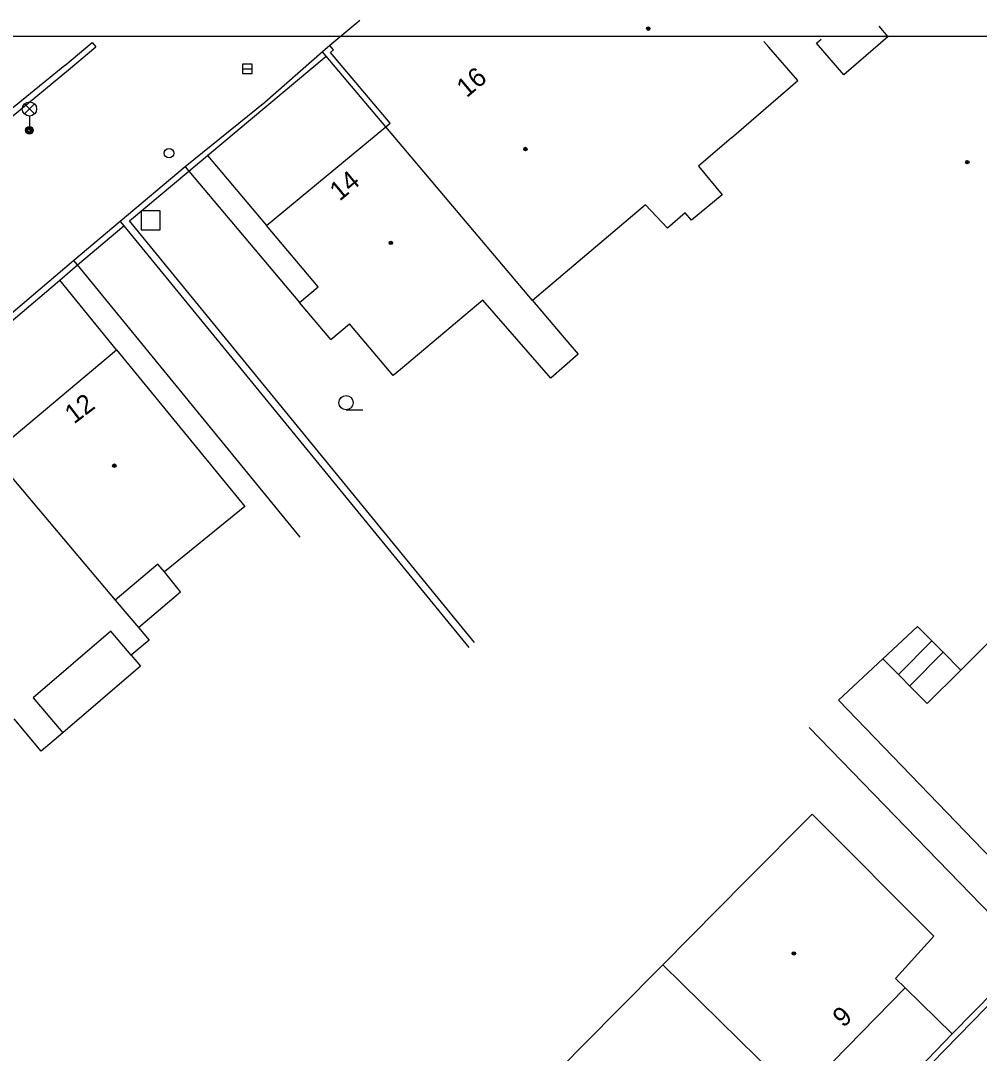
# Model space of a CAD drawing. Extents: x -598341 to -594502, y -1162301 to -1161406.
# Drawn here: x -594650.8 to -594600.4, y -1161481.9 to -1161427.7 of the extents above; entities that cross this region are included whole.
import ezdxf

# ---------------------------------------------------------------- set-up
doc = ezdxf.new("R2010")
doc.units = 0
for name, color, linetype in [('OKRAJ', 7, 'Continuous'), ('Vrstva 11', 7, 'Continuous'), ('Vrstva 26', 7, 'Continuous'), ('Vrstva 27', 7, 'Continuous'), ('Vrstva 28', 7, 'Continuous'), ('Vrstva 33', 7, 'Continuous'), ('Vrstva 36', 7, 'Continuous'), ('Vrstva 39', 7, 'Continuous'), ('Vrstva 46', 7, 'Continuous'), ('Vrstva 5', 7, 'Continuous'), ('Vrstva 7', 7, 'Continuous'), ('Vrstva 8', 7, 'Continuous')]:
    doc.layers.add(name, color=color, linetype=linetype)

msp = doc.modelspace()

# ---------------------------------------------------------------- linework, layer by layer
at = {"layer": 'OKRAJ'}
msp.add_line((-594937.093, -1161428.479), (-594533.893, -1161428.479), dxfattribs=at)
at = {"layer": 'Vrstva 11'}
for p, q in [((-594640.96, -1161434.75), (-594637.87, -1161438.42)), ((-594642.14, -1161435.35), (-594641.95, -1161435.58)), ((-594641.95, -1161435.58), (-594636.14, -1161442.47)), ((-594647.8, -1161440.5), (-594647.99, -1161440.27)), ((-594636.1, -1161454.8), (-594647.8, -1161440.5)), ((-594645.74, -1161444.95), (-594648.73, -1161441.29)), ((-594605.5, -1161461.19), (-594603.68, -1161459.49)), ((-594603.68, -1161459.49), (-594602.93, -1161460.24)), ((-594604.68, -1161462), (-594602.93, -1161460.24)), ((-594602.93, -1161460.24), (-594602.32, -1161460.84)), ((-594602.32, -1161460.84), (-594604.08, -1161462.6)), ((-594602.32, -1161460.84), (-594601.4, -1161461.77)), ((-594604.33, -1161478.46), (-594601.85, -1161480.88))]:
    msp.add_line(p, q, dxfattribs=at)
for points in [[(-594644.6, -1161459.53), (-594642.39, -1161457.66), (-594643.23, -1161456.62)], [(-594644.97, -1161460.99), (-594644.48, -1161461.57), (-594648.56, -1161465.06)]]:
    msp.add_lwpolyline(points, dxfattribs=at)
at = {"layer": 'Vrstva 26'}
msp.add_lwpolyline([(-594644.45, -1161438.65), (-594643.45, -1161438.65), (-594643.45, -1161437.65), (-594644.45, -1161437.65)], close=True, dxfattribs=at)
at = {"layer": 'Vrstva 27'}
msp.add_line((-594639.13, -1161430.2), (-594638.63, -1161430.2), dxfattribs=at)
msp.add_lwpolyline([(-594639.13, -1161430.45), (-594638.63, -1161430.45), (-594638.63, -1161429.95), (-594639.13, -1161429.95)], close=True, dxfattribs=at)
at = {"layer": 'Vrstva 28'}
msp.add_circle((-594642.99, -1161434.63), 0.25, dxfattribs=at)
at = {"layer": 'Vrstva 33'}
for p, q in [((-594650.585, -1161432.57), (-594650.055, -1161432.04)), ((-594650.585, -1161432.04), (-594650.055, -1161432.57)), ((-594650.32, -1161432.68), (-594650.32, -1161433.43))]:
    msp.add_line(p, q, dxfattribs=at)
for centre, radius in [((-594650.32, -1161432.305), 0.375), ((-594650.32, -1161433.43), 0.2), ((-594650.32, -1161433.43), 0.145), ((-594650.32, -1161433.43), 0.0876)]:
    msp.add_circle(centre, radius, dxfattribs=at)
at = {"layer": 'Vrstva 36'}
msp.add_line((-594633.69, -1161448.105), (-594632.815, -1161448.105), dxfattribs=at)
msp.add_circle((-594633.69, -1161447.73), 0.375, dxfattribs=at)
at = {"layer": 'Vrstva 39'}
for centre, radius in [((-594617.82, -1161428.09), 0.09), ((-594617.82, -1161428.09), 0.0398), ((-594624.27, -1161434.41), 0.09), ((-594624.27, -1161434.41), 0.0398), ((-594601.06, -1161435.1), 0.09), ((-594601.06, -1161435.1), 0.0398), ((-594631.34, -1161439.34), 0.09), ((-594631.34, -1161439.34), 0.0398), ((-594645.86, -1161451.04), 0.09), ((-594645.86, -1161451.04), 0.0398), ((-594610.17, -1161476.65), 0.09), ((-594610.17, -1161476.65), 0.0398)]:
    msp.add_circle(centre, radius, dxfattribs=at)
at = {"layer": 'Vrstva 5'}
for p, q in [((-594605.71, -1161427.96), (-594605.23, -1161428.52)), ((-594608.98, -1161428.85), (-594608.73, -1161428.64)), ((-594605.23, -1161428.52), (-594607.55, -1161430.52)), ((-594611.48, -1161429.06), (-594611.74, -1161428.76)), ((-594609.96, -1161430.82), (-594611.48, -1161429.06)), ((-594607.55, -1161430.52), (-594608.98, -1161428.85)), ((-594613.45, -1161433.83), (-594609.96, -1161430.82)), ((-594631.6, -1161433.24), (-594631.37, -1161433.05)), ((-594637.87, -1161438.42), (-594631.6, -1161433.24)), ((-594623.89, -1161442.36), (-594631.6, -1161433.24)), ((-594613.45, -1161433.83), (-594615.18, -1161435.31)), ((-594615.18, -1161435.31), (-594613.94, -1161436.81)), ((-594613.94, -1161436.81), (-594615.55, -1161438.15)), ((-594617.97, -1161437.35), (-594623.89, -1161442.36)), ((-594616.81, -1161438.56), (-594617.97, -1161437.35)), ((-594615.88, -1161437.77), (-594616.81, -1161438.56)), ((-594615.55, -1161438.15), (-594615.88, -1161437.77)), ((-594635.15, -1161441.64), (-594637.87, -1161438.42)), ((-594636.14, -1161442.47), (-594635.15, -1161441.64)), ((-594634.49, -1161444.42), (-594636.14, -1161442.47)), ((-594626.5, -1161442.34), (-594630.83, -1161445.99)), ((-594622.94, -1161446.44), (-594626.5, -1161442.34)), ((-594623.89, -1161442.36), (-594622.14, -1161444.43)), ((-594634.49, -1161444.42), (-594633.51, -1161443.59)), ((-594631.21, -1161446.31), (-594633.51, -1161443.59)), ((-594622.14, -1161444.43), (-594621.5, -1161445.19)), ((-594652.05, -1161450.25), (-594645.74, -1161444.95)), ((-594645.74, -1161444.95), (-594639, -1161453.18)), ((-594621.5, -1161445.19), (-594622.94, -1161446.44)), ((-594630.83, -1161445.99), (-594631.21, -1161446.31)), ((-594652.28, -1161450.45), (-594645.81, -1161458.1)), ((-594639, -1161453.18), (-594643.23, -1161456.62)), ((-594643.57, -1161456.21), (-594645.81, -1161458.1)), ((-594643.23, -1161456.62), (-594643.57, -1161456.21)), ((-594601.4, -1161461.77), (-594597.57, -1161457.93)), ((-594645.81, -1161458.1), (-594644.6, -1161459.53)), ((-594644.6, -1161459.53), (-594644.04, -1161460.2)), ((-594646.05, -1161459.73), (-594650.13, -1161463.23)), ((-594644.97, -1161460.99), (-594646.05, -1161459.73)), ((-594644.04, -1161460.2), (-594644.97, -1161460.99)), ((-594607.82, -1161463.35), (-594605.5, -1161461.19)), ((-594605.5, -1161461.19), (-594603.16, -1161463.53)), ((-594603.16, -1161463.53), (-594601.4, -1161461.77)), ((-594650.13, -1161463.23), (-594648.56, -1161465.06)), ((-594599.76, -1161471.72), (-594607.82, -1161463.35)), ((-594649.7, -1161466.03), (-594651.12, -1161464.34)), ((-594648.56, -1161465.06), (-594649.7, -1161466.03)), ((-594612.69, -1161472.84), (-594609.21, -1161469.33)), ((-594609.21, -1161469.33), (-594602.82, -1161475.74)), ((-594617.06, -1161477.25), (-594612.69, -1161472.84)), ((-594602.82, -1161475.74), (-594604.84, -1161477.96)), ((-594619.46, -1161479.68), (-594617.06, -1161477.25)), ((-594617.06, -1161477.25), (-594609.96, -1161484.21)), ((-594604.84, -1161477.96), (-594604.33, -1161478.46)), ((-594604.33, -1161478.46), (-594609.96, -1161484.21)), ((-594622.49, -1161482.74), (-594619.46, -1161479.68))]:
    msp.add_line(p, q, dxfattribs=at)
at = {"layer": 'Vrstva 7'}
for p, q in [((-594648.47, -1161430.03), (-594647.03, -1161428.82)), ((-594648.27, -1161430.25), (-594646.84, -1161429.05)), ((-594647.03, -1161428.82), (-594646.84, -1161429.05)), ((-594634.54, -1161428.98), (-594634.93, -1161429.3)), ((-594640.96, -1161434.75), (-594634.73, -1161429.53)), ((-594634.93, -1161429.3), (-594637.95, -1161431.96)), ((-594634.73, -1161429.53), (-594634.93, -1161429.3)), ((-594631.6, -1161433.24), (-594634.73, -1161429.53)), ((-594648.47, -1161430.03), (-594651.4, -1161432.43)), ((-594651.2, -1161432.66), (-594648.27, -1161430.25)), ((-594637.95, -1161431.96), (-594642.14, -1161435.35)), ((-594642.14, -1161435.35), (-594645.56, -1161438.21)), ((-594645.56, -1161438.21), (-594647.99, -1161440.27)), ((-594645.56, -1161438.21), (-594645.37, -1161438.44)), ((-594645.37, -1161438.44), (-594627.25, -1161460.59)), ((-594626.95, -1161460.33), (-594645.06, -1161438.18)), ((-594647.99, -1161440.27), (-594655.45, -1161446.6)), ((-594609.37, -1161464.79), (-594597.8, -1161476.72)), ((-594599.41, -1161478.8), (-594607.26, -1161486.86)), ((-594601.85, -1161480.88), (-594607.47, -1161486.65))]:
    msp.add_line(p, q, dxfattribs=at)
for points in [[(-594631.37, -1161433.05), (-594634.5, -1161429.34), (-594634.35, -1161429.21), (-594634.54, -1161428.98)], [(-594641.95, -1161435.58), (-594640.96, -1161434.75)], [(-594645.06, -1161438.18), (-594641.95, -1161435.58)], [(-594647.8, -1161440.5), (-594645.37, -1161438.44)], [(-594648.73, -1161441.29), (-594647.8, -1161440.5)], [(-594652.05, -1161450.25), (-594655.03, -1161446.64), (-594648.73, -1161441.29)], [(-594599.41, -1161478.8), (-594599.62, -1161478.6), (-594601.85, -1161480.88)]]:
    msp.add_lwpolyline(points, dxfattribs=at)
at = {"layer": 'Vrstva 8'}
msp.add_line((-594632.97, -1161427.67), (-594634.54, -1161428.98), dxfattribs=at)

# ---------------------------------------------------------------- texts
at = {"layer": 'Vrstva 46'}
for s, rotation, p in [('16', 39.94, (-594627.36, -1161431.75)), ('14', 39.67, (-594634.03, -1161437.18)), ('12', 37.31, (-594647.98, -1161448.88)), ('9', 41.01, (-594607.59, -1161480.58))]:
    msp.add_text(s, height=1, rotation=rotation, dxfattribs=at).set_placement(p)

doc.saveas('drawing.dxf')
